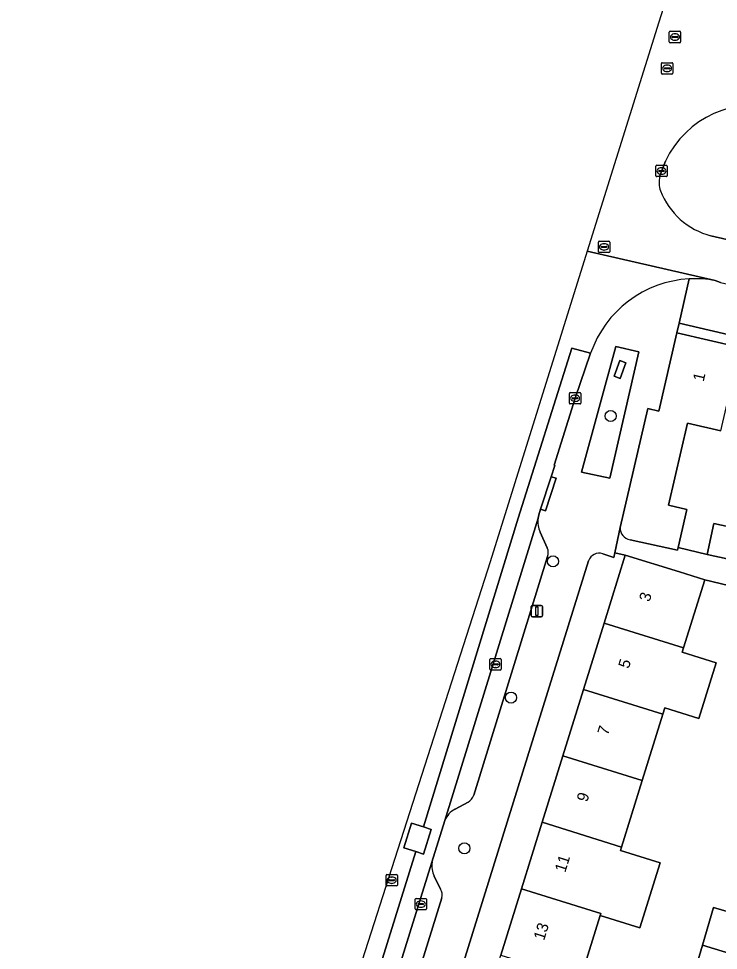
# Model space of a CAD drawing. Extents: x 163683 to 164494, y 382709 to 383872.
# Drawn here: x 163744.1 to 163805.7, y 383286 to 383368 of the extents above; entities that cross this region are included whole.
import ezdxf

# ---------------------------------------------------------------- set-up
doc = ezdxf.new("R2010")
doc.units = 0
for name, color, linetype in [('IMGEO_Boom', 7, 'Continuous'), ('IMGEO_Erf', 7, 'Continuous'), ('IMGEO_Groenvoorziening', 7, 'Continuous'), ('IMGEO_Kolk', 7, 'Continuous'), ('IMGEO_Lichtmast', 7, 'Continuous'), ('IMGEO_Pand', 7, 'Continuous'), ('IMGEO_Pand_nummerreeks', 7, 'Continuous'), ('IMGEO_Parkeervlak_open', 7, 'Continuous'), ('IMGEO_Rijbaan_lokaal_gesloten', 7, 'Continuous'), ('IMGEO_Rijbaan_lokaal_open', 7, 'Continuous'), ('IMGEO_Rioolput', 7, 'Continuous'), ('IMGEO_Terreindeel_open', 7, 'Continuous'), ('IMGEO_Voetpad_open', 7, 'Continuous')]:
    doc.layers.add(name, color=color, linetype=linetype)

msp = doc.modelspace()

# ---------------------------------------------------------------- linework, layer by layer
at = {"layer": 'IMGEO_Boom'}
for centre in [(163796.25, 383332.99), (163791.173, 383320.2), (163787.471, 383308.208), (163783.364, 383294.942)]:
    msp.add_circle(centre, 0.489, dxfattribs=at)
at = {"layer": 'IMGEO_Erf'}
msp.add_lwpolyline([(163841.067, 383332.137), (163802.276, 383341.18), (163802.08, 383340.33), (163807.667, 383339.033), (163813.177, 383337.754), (163818.686, 383336.476), (163824.195, 383335.197), (163829.705, 383333.918), (163835.215, 383332.639), (163840.871, 383331.326)], close=True, dxfattribs=at)
for points in [[(163805.962, 383331.676), (163803.009, 383332.361), (163801.335, 383325.148), (163802.963, 383324.763), (163802.184, 383321.405), (163804.739, 383320.812), (163805.329, 383323.533), (163808.865, 383322.766)], [(163790.204, 383297.228), (163792.025, 383303.073), (163793.846, 383308.918), (163795.667, 383314.763), (163797.533, 383320.752), (163796.601, 383320.95), (163796.515, 383320.545), (163795.554, 383320.866)], [(163794.293, 383320.253), (163782.304, 383281.789), (163776.409, 383262.893), (163779.232, 383262.013), (163781.099, 383268.004), (163782.92, 383273.849), (163784.741, 383279.693), (163786.562, 383285.539), (163788.383, 383291.384), (163790.204, 383297.228)], [(163815.918, 383315.835), (163804.529, 383318.572), (163802.664, 383312.585), (163802.547, 383312.211), (163805.541, 383311.278), (163804.011, 383306.367), (163801.017, 383307.299), (163800.843, 383306.74), (163799.021, 383300.894), (163797.2, 383295.05), (163797.103, 383294.739), (163800.602, 383293.649), (163798.824, 383287.941), (163795.325, 383289.031), (163793.558, 383283.361)], [(163803.206, 383282.64), (163804.324, 383286.419), (163805.306, 383289.736), (163808.109, 383288.907)]]:
    msp.add_lwpolyline(points, dxfattribs=at)
msp.add_arc((163795.238, 383319.913), 1.004, 71.66213, 160.18869, dxfattribs=at)
at = {"layer": 'IMGEO_Groenvoorziening'}
for points in [[(163798.736, 383338.641), (163796.703, 383339.114), (163793.673, 383328.061), (163796.16, 383327.524)], [(163797.076, 383336.289), (163796.542, 383336.488), (163797.061, 383337.881), (163797.595, 383337.682)]]:
    msp.add_lwpolyline(points, close=True, dxfattribs=at)
at = {"layer": 'IMGEO_Kolk'}
for p, q in [((163800.298, 383355.066), (163801.15, 383355.066)), ((163800.223, 383354.14), (163800.223, 383354.992)), ((163800.482, 383354.56), (163800.482, 383354.572)), ((163800.92, 383354.523), (163800.522, 383354.523)), ((163800.525, 383354.609), (163800.923, 383354.609)), ((163800.734, 383354.286), (163800.709, 383354.286)), ((163800.711, 383354.846), (163800.736, 383354.846)), ((163800.966, 383354.572), (163800.966, 383354.56)), ((163801.224, 383354.992), (163801.224, 383354.14)), ((163801.15, 383354.066), (163800.298, 383354.066)), ((163792.611, 383334.131), (163792.611, 383334.983)), ((163792.686, 383335.057), (163793.538, 383335.057)), ((163792.87, 383334.551), (163792.87, 383334.563)), ((163792.913, 383334.6), (163793.311, 383334.6)), ((163793.099, 383334.837), (163793.124, 383334.837)), ((163793.354, 383334.563), (163793.354, 383334.551)), ((163793.612, 383334.983), (163793.612, 383334.131)), ((163793.538, 383334.057), (163792.686, 383334.057)), ((163793.308, 383334.514), (163792.91, 383334.514)), ((163793.122, 383334.277), (163793.097, 383334.277)), ((163785.595, 383310.707), (163785.595, 383311.559)), ((163785.67, 383311.633), (163786.522, 383311.633)), ((163786.596, 383311.559), (163786.596, 383310.707)), ((163785.854, 383311.127), (163785.854, 383311.139)), ((163786.292, 383311.09), (163785.894, 383311.09)), ((163785.897, 383311.176), (163786.295, 383311.176)), ((163786.106, 383310.853), (163786.081, 383310.853)), ((163786.083, 383311.413), (163786.108, 383311.413)), ((163786.338, 383311.139), (163786.338, 383311.127)), ((163786.522, 383310.633), (163785.67, 383310.633)), ((163779.025, 383289.596), (163779.025, 383290.448)), ((163779.1, 383290.522), (163779.952, 383290.522)), ((163779.513, 383290.302), (163779.538, 383290.302)), ((163780.026, 383290.448), (163780.026, 383289.596)), ((163779.952, 383289.522), (163779.1, 383289.522)), ((163779.284, 383290.016), (163779.284, 383290.028)), ((163779.722, 383289.979), (163779.324, 383289.979)), ((163779.327, 383290.065), (163779.725, 383290.065)), ((163779.536, 383289.742), (163779.511, 383289.742)), ((163779.768, 383290.028), (163779.768, 383290.016))]:
    msp.add_line(p, q, dxfattribs=at)
for points in [[(163800.298, 383355.066), (163801.15, 383355.066)], [(163800.223, 383354.14), (163800.223, 383354.992)], [(163801.224, 383354.992), (163801.224, 383354.14)], [(163801.15, 383354.066), (163800.298, 383354.066)], [(163792.611, 383334.131), (163792.611, 383334.983)], [(163792.686, 383335.057), (163793.538, 383335.057)], [(163793.612, 383334.983), (163793.612, 383334.131)], [(163793.538, 383334.057), (163792.686, 383334.057)], [(163785.595, 383310.707), (163785.595, 383311.559)], [(163785.67, 383311.633), (163786.522, 383311.633)], [(163786.596, 383311.559), (163786.596, 383310.707)], [(163786.522, 383310.633), (163785.67, 383310.633)], [(163779.025, 383289.596), (163779.025, 383290.448)], [(163779.1, 383290.522), (163779.952, 383290.522)], [(163780.026, 383290.448), (163780.026, 383289.596)], [(163779.952, 383289.522), (163779.1, 383289.522)]]:
    msp.add_lwpolyline(points, dxfattribs=at)
for centre, radius, start, end in [((163800.3, 383354.99), 0.0765, 91.55205, 178.44795), ((163800.3, 383354.99), 0.0765, 91.55205, 178.44795), ((163801.148, 383354.99), 0.0765, 1.55205, 88.44795), ((163801.148, 383354.99), 0.0765, 1.55205, 88.44795), ((163800.522, 383354.569), 0.0403, 85.87752, 175.75265), ((163800.519, 383354.559), 0.0366, 178.93798, 274.71019), ((163800.923, 383354.566), 0.043, 264.86636, 352.45326), ((163800.927, 383354.571), 0.0386, 1.73085, 96.63898), ((163800.3, 383354.142), 0.0765, 181.55205, 268.44795), ((163800.3, 383354.142), 0.0765, 181.55205, 268.44795), ((163801.148, 383354.142), 0.0765, 271.55205, 358.44795), ((163801.148, 383354.142), 0.0765, 271.55205, 358.44795), ((163792.688, 383334.981), 0.0765, 91.55205, 178.44795), ((163792.688, 383334.981), 0.0765, 91.55205, 178.44795), ((163792.91, 383334.56), 0.0403, 85.87752, 175.75265), ((163792.907, 383334.55), 0.0366, 178.93798, 274.71019), ((163793.311, 383334.557), 0.043, 264.86636, 352.45326), ((163793.315, 383334.562), 0.0386, 1.73085, 96.63898), ((163793.536, 383334.981), 0.0765, 1.55205, 88.44795), ((163793.536, 383334.981), 0.0765, 1.55205, 88.44795), ((163792.688, 383334.133), 0.0765, 181.55205, 268.44795), ((163792.688, 383334.133), 0.0765, 181.55205, 268.44795), ((163793.536, 383334.133), 0.0765, 271.55205, 358.44795), ((163793.536, 383334.133), 0.0765, 271.55205, 358.44795), ((163785.672, 383311.557), 0.0765, 91.55205, 178.44795), ((163785.672, 383311.557), 0.0765, 91.55205, 178.44795), ((163786.52, 383311.557), 0.0765, 1.55205, 88.44795), ((163786.52, 383311.557), 0.0765, 1.55205, 88.44795), ((163785.894, 383311.136), 0.0403, 85.87752, 175.75265), ((163785.891, 383311.126), 0.0366, 178.93798, 274.71019), ((163786.295, 383311.133), 0.043, 264.86636, 352.45326), ((163786.299, 383311.138), 0.0386, 1.73085, 96.63898), ((163785.672, 383310.709), 0.0765, 181.55205, 268.44795), ((163785.672, 383310.709), 0.0765, 181.55205, 268.44795), ((163786.52, 383310.709), 0.0765, 271.55205, 358.44795), ((163786.52, 383310.709), 0.0765, 271.55205, 358.44795), ((163779.102, 383290.446), 0.0765, 91.55205, 178.44795), ((163779.102, 383290.446), 0.0765, 91.55205, 178.44795), ((163779.95, 383290.446), 0.0765, 1.55205, 88.44795), ((163779.95, 383290.446), 0.0765, 1.55205, 88.44795), ((163779.102, 383289.598), 0.0765, 181.55205, 268.44795), ((163779.102, 383289.598), 0.0765, 181.55205, 268.44795), ((163779.324, 383290.025), 0.0403, 85.87752, 175.75265), ((163779.321, 383290.015), 0.0366, 178.93798, 274.71019), ((163779.725, 383290.022), 0.043, 264.86636, 352.45326), ((163779.729, 383290.027), 0.0386, 1.73085, 96.63898), ((163779.95, 383289.598), 0.0765, 271.55205, 358.44795), ((163779.95, 383289.598), 0.0765, 271.55205, 358.44795)]:
    msp.add_arc(centre, radius, start, end, dxfattribs=at)
for centre, major_axis, ratio, start_param, end_param in [((163800.71, 383354.566), (-0.387, 0.002), 0.722429, 4.712389, 7.853982), ((163800.735, 383354.566), (-0.39, 0.002), 0.717154, 1.570796, 4.712389), ((163793.098, 383334.557), (-0.387, 0.002), 0.722429, 4.712389, 7.853982), ((163793.123, 383334.557), (-0.39, 0.002), 0.717154, 1.570796, 4.712389), ((163786.082, 383311.133), (-0.387, 0.002), 0.722429, 4.712389, 7.853982), ((163786.107, 383311.133), (-0.39, 0.002), 0.717154, 1.570796, 4.712389), ((163779.512, 383290.022), (-0.387, 0.002), 0.722429, 4.712389, 7.853982), ((163779.537, 383290.022), (-0.39, 0.002), 0.717154, 1.570796, 4.712389)]:
    msp.add_ellipse(centre, major_axis=major_axis, ratio=ratio, start_param=start_param, end_param=end_param, dxfattribs=at)
at = {"layer": 'IMGEO_Lichtmast'}
for p, q in [((163789.247, 383315.419), (163789.247, 383316.219)), ((163789.247, 383316.219), (163789.247, 383315.419)), ((163789.347, 383316.319), (163790.137, 383316.319)), ((163790.137, 383316.319), (163789.347, 383316.319)), ((163790.237, 383316.219), (163790.237, 383315.419)), ((163790.237, 383315.419), (163790.237, 383316.219)), ((163790.137, 383315.319), (163789.347, 383315.319)), ((163789.347, 383315.319), (163790.137, 383315.319))]:
    msp.add_line(p, q, dxfattribs=at)
msp.add_lwpolyline([(163789.667, 383316.194), (163789.817, 383316.194), (163789.817, 383315.444), (163789.667, 383315.444), (163789.667, 383316.194)], dxfattribs=at)
for centre, start, end in [((163789.347, 383316.219), 90, 180), ((163789.347, 383316.219), 90, 180), ((163790.137, 383316.219), 0, 90), ((163790.137, 383316.219), 360, 90), ((163789.347, 383315.419), 180, 270), ((163789.347, 383315.419), 180, 270), ((163790.137, 383315.419), 270, 0), ((163790.137, 383315.419), 270, 0)]:
    msp.add_arc(centre, 0.1, start, end, dxfattribs=at)
at = {"layer": 'IMGEO_Pand'}
for points in [[(163803.009, 383332.361), (163805.962, 383331.676), (163807.667, 383339.033), (163802.08, 383340.33), (163800.475, 383333.419), (163799.506, 383333.644), (163797.076, 383323.181)], [(163797.956, 383322.107), (163802.134, 383321.191), (163802.184, 383321.405), (163802.963, 383324.763), (163801.335, 383325.148), (163803.009, 383332.361)]]:
    msp.add_lwpolyline(points, dxfattribs=at)
for points in [[(163808.275, 383320.046), (163808.865, 383322.766), (163805.329, 383323.533), (163804.739, 383320.812)], [(163795.667, 383314.763), (163802.664, 383312.585), (163804.529, 383318.572), (163802.307, 383319.264), (163797.533, 383320.752)], [(163805.541, 383311.278), (163802.547, 383312.211), (163802.664, 383312.585), (163795.667, 383314.763), (163793.846, 383308.918), (163800.843, 383306.74), (163801.017, 383307.299), (163804.011, 383306.367)], [(163800.843, 383306.74), (163793.846, 383308.918), (163792.025, 383303.073), (163799.021, 383300.894)], [(163790.204, 383297.228), (163797.2, 383295.05), (163799.021, 383300.894), (163792.025, 383303.073)], [(163797.103, 383294.739), (163797.2, 383295.05), (163790.204, 383297.228), (163788.383, 383291.384), (163795.379, 383289.205), (163795.325, 383289.031), (163798.824, 383287.941), (163800.602, 383293.649)], [(163795.325, 383289.031), (163795.379, 383289.205), (163788.383, 383291.384), (163786.562, 383285.539), (163793.558, 383283.361)], [(163807.115, 383285.55), (163808.109, 383288.907), (163805.306, 383289.736), (163804.324, 383286.419)], [(163807.115, 383285.55), (163804.324, 383286.419), (163803.206, 383282.64), (163805.716, 383281.887), (163806.006, 383281.8)]]:
    msp.add_lwpolyline(points, close=True, dxfattribs=at)
msp.add_arc((163798.125, 383323.143), 1.05, 177.9446, 260.71551, dxfattribs=at)
at = {"layer": 'IMGEO_Parkeervlak_open'}
for points in [[(163789.859, 383323.996), (163781.641, 383297.375)], [(163790.667, 383321.378), (163790.044, 383322.763)], [(163784.182, 383299.611), (163790.694, 383320.615)], [(163782.549, 383298.394), (163783.683, 383299.006)], [(163780.509, 383293.71), (163766.533, 383248.853)], [(163781.272, 383291.344), (163780.694, 383292.478)], [(163773.139, 383264.028), (163781.371, 383290.589)]]:
    msp.add_lwpolyline(points, dxfattribs=at)
for centre, radius, start, end in [((163791.872, 383323.668), 2.04, 170.73997, 206.3261), ((163789.684, 383320.961), 1.068, 341.08668, 22.96664), ((163783.134, 383299.967), 1.107, 299.74108, 341.22774), ((163783.408, 383296.715), 1.886, 117.08128, 159.51219), ((163782.651, 383293.402), 2.164, 171.81318, 205.26655), ((163780.453, 383290.853), 0.955, 343.96843, 30.97224)]:
    msp.add_arc(centre, radius, start, end, dxfattribs=at)
at = {"layer": 'IMGEO_Rijbaan_lokaal_gesloten'}
msp.add_lwpolyline([(163779.072, 383294.644), (163779.758, 383294.43), (163780.434, 383296.601), (163779.746, 383296.816), (163778.712, 383297.138), (163778.036, 383294.966)], close=True, dxfattribs=at)
at = {"layer": 'IMGEO_Rijbaan_lokaal_open'}
for points in [[(163801.841, 383371.957), (163800.501, 383367.676), (163794.181, 383347.493), (163805.443, 383344.92), (163805.925, 383344.76), (163844.565, 383335.787), (163845.497, 383335.581)], [(163800.558, 383354.077), (163801.066, 383355.429)], [(163846.268, 383339.295), (163845.919, 383339.351), (163840.016, 383340.757), (163813.138, 383347.017), (163805.078, 383348.865)], [(163805.443, 383344.92), (163794.181, 383347.493), (163785.624, 383320.165), (163765.935, 383258.889), (163762.939, 383249.345), (163763.245, 383249.25), (163762.576, 383247.112), (163762.268, 383247.208), (163750.175, 383208.693), (163746.534, 383187.298), (163744.099, 383172.988)], [(163744.099, 383172.988), (163744.101, 383172.988), (163745.022, 383172.851), (163749.331, 383192.28), (163753.196, 383210.63), (163764.135, 383246.636), (163763.071, 383246.958), (163763.725, 383249.121), (163764.793, 383248.798), (163779.072, 383294.644), (163778.036, 383294.966), (163778.712, 383297.138), (163779.746, 383296.816), (163788.108, 383323.992), (163792.826, 383338.961), (163794.482, 383338.512)], [(163766.533, 383248.853), (163780.509, 383293.71), (163781.641, 383297.375), (163789.859, 383323.996), (163789.919, 383324.292), (163790.07, 383324.782), (163791.011, 383327.649), (163791.318, 383328.648), (163791.255, 383328.661), (163793.112, 383334.557), (163794.482, 383338.512), (163792.826, 383338.961), (163788.108, 383323.992), (163779.746, 383296.816), (163780.434, 383296.601), (163779.758, 383294.43), (163779.072, 383294.644), (163764.793, 383248.798)]]:
    msp.add_lwpolyline(points, dxfattribs=at)
for centre, radius, start, end in [((163808.94, 383351.687), 8.718, 74.32476, 154.58172), ((163803.091, 383353.59), 2.579, 169.11351, 197.57696), ((163806.699, 383355.169), 6.509, 201.2392, 255.58017), ((163803.687, 383335.346), 9.734, 93.0306, 161.01661), ((163803.691, 383335.406), 9.674, 79.56671, 93.07645)]:
    msp.add_arc(centre, radius, start, end, dxfattribs=at)
at = {"layer": 'IMGEO_Rioolput'}
for p, q in [((163801.409, 383365.933), (163801.409, 383366.785)), ((163801.484, 383366.859), (163802.336, 383366.859)), ((163801.897, 383366.639), (163801.922, 383366.639)), ((163802.41, 383366.785), (163802.41, 383365.933)), ((163802.336, 383365.859), (163801.484, 383365.859)), ((163801.668, 383366.353), (163801.668, 383366.365)), ((163802.106, 383366.316), (163801.708, 383366.316)), ((163801.711, 383366.402), (163802.109, 383366.402)), ((163801.92, 383366.079), (163801.895, 383366.079)), ((163802.152, 383366.365), (163802.152, 383366.353)), ((163800.79, 383364.096), (163801.642, 383364.096)), ((163800.715, 383363.17), (163800.715, 383364.022)), ((163800.974, 383363.59), (163800.974, 383363.602)), ((163801.412, 383363.553), (163801.014, 383363.553)), ((163801.017, 383363.639), (163801.415, 383363.639)), ((163801.226, 383363.316), (163801.201, 383363.316)), ((163801.203, 383363.876), (163801.228, 383363.876)), ((163801.458, 383363.602), (163801.458, 383363.59)), ((163801.716, 383364.022), (163801.716, 383363.17)), ((163801.642, 383363.096), (163800.79, 383363.096)), ((163795.163, 383347.456), (163795.163, 383348.308)), ((163795.238, 383348.382), (163796.09, 383348.382)), ((163795.422, 383347.876), (163795.422, 383347.888)), ((163795.86, 383347.839), (163795.462, 383347.839)), ((163795.465, 383347.925), (163795.863, 383347.925)), ((163795.651, 383348.162), (163795.676, 383348.162)), ((163795.906, 383347.888), (163795.906, 383347.876)), ((163796.164, 383348.308), (163796.164, 383347.456)), ((163796.09, 383347.382), (163795.238, 383347.382)), ((163795.674, 383347.602), (163795.649, 383347.602)), ((163776.459, 383291.706), (163776.459, 383292.558)), ((163776.534, 383292.632), (163777.386, 383292.632)), ((163776.718, 383292.126), (163776.718, 383292.138)), ((163777.156, 383292.089), (163776.758, 383292.089)), ((163776.761, 383292.175), (163777.159, 383292.175)), ((163776.947, 383292.412), (163776.972, 383292.412)), ((163777.202, 383292.138), (163777.202, 383292.126)), ((163777.46, 383292.558), (163777.46, 383291.706)), ((163777.386, 383291.632), (163776.534, 383291.632)), ((163776.97, 383291.852), (163776.945, 383291.852))]:
    msp.add_line(p, q, dxfattribs=at)
for points in [[(163801.409, 383365.933), (163801.409, 383366.785)], [(163801.484, 383366.859), (163802.336, 383366.859)], [(163802.41, 383366.785), (163802.41, 383365.933)], [(163802.336, 383365.859), (163801.484, 383365.859)], [(163800.79, 383364.096), (163801.642, 383364.096)], [(163800.715, 383363.17), (163800.715, 383364.022)], [(163801.716, 383364.022), (163801.716, 383363.17)], [(163801.642, 383363.096), (163800.79, 383363.096)], [(163795.163, 383347.456), (163795.163, 383348.308)], [(163795.238, 383348.382), (163796.09, 383348.382)], [(163796.164, 383348.308), (163796.164, 383347.456)], [(163796.09, 383347.382), (163795.238, 383347.382)], [(163776.459, 383291.706), (163776.459, 383292.558)], [(163776.534, 383292.632), (163777.386, 383292.632)], [(163777.46, 383292.558), (163777.46, 383291.706)], [(163777.386, 383291.632), (163776.534, 383291.632)]]:
    msp.add_lwpolyline(points, dxfattribs=at)
for centre, radius, start, end in [((163801.486, 383366.783), 0.0765, 91.55205, 178.44795), ((163801.486, 383366.783), 0.0765, 91.55205, 178.44795), ((163802.334, 383366.783), 0.0765, 1.55205, 88.44795), ((163802.334, 383366.783), 0.0765, 1.55205, 88.44795), ((163801.486, 383365.935), 0.0765, 181.55205, 268.44795), ((163801.486, 383365.935), 0.0765, 181.55205, 268.44795), ((163801.708, 383366.362), 0.0403, 85.87752, 175.75265), ((163801.705, 383366.352), 0.0366, 178.93798, 274.71019), ((163802.109, 383366.359), 0.043, 264.86636, 352.45326), ((163802.113, 383366.364), 0.0386, 1.73085, 96.63898), ((163802.334, 383365.935), 0.0765, 271.55205, 358.44795), ((163802.334, 383365.935), 0.0765, 271.55205, 358.44795), ((163800.792, 383364.02), 0.0765, 91.55205, 178.44795), ((163800.792, 383364.02), 0.0765, 91.55205, 178.44795), ((163801.64, 383364.02), 0.0765, 1.55205, 88.44795), ((163801.64, 383364.02), 0.0765, 1.55205, 88.44795), ((163801.014, 383363.599), 0.0403, 85.87752, 175.75265), ((163801.011, 383363.589), 0.0366, 178.93798, 274.71019), ((163801.415, 383363.596), 0.043, 264.86636, 352.45326), ((163801.419, 383363.601), 0.0386, 1.73085, 96.63898), ((163800.792, 383363.172), 0.0765, 181.55205, 268.44795), ((163800.792, 383363.172), 0.0765, 181.55205, 268.44795), ((163801.64, 383363.172), 0.0765, 271.55205, 358.44795), ((163801.64, 383363.172), 0.0765, 271.55205, 358.44795), ((163795.24, 383348.306), 0.0765, 91.55205, 178.44795), ((163795.24, 383348.306), 0.0765, 91.55205, 178.44795), ((163795.462, 383347.885), 0.0403, 85.87752, 175.75265), ((163795.459, 383347.875), 0.0366, 178.93798, 274.71019), ((163795.863, 383347.882), 0.043, 264.86636, 352.45326), ((163795.867, 383347.887), 0.0386, 1.73085, 96.63898), ((163796.088, 383348.306), 0.0765, 1.55205, 88.44795), ((163796.088, 383348.306), 0.0765, 1.55205, 88.44795), ((163795.24, 383347.458), 0.0765, 181.55205, 268.44795), ((163795.24, 383347.458), 0.0765, 181.55205, 268.44795), ((163796.088, 383347.458), 0.0765, 271.55205, 358.44795), ((163796.088, 383347.458), 0.0765, 271.55205, 358.44795), ((163776.536, 383292.556), 0.0765, 91.55205, 178.44795), ((163776.536, 383292.556), 0.0765, 91.55205, 178.44795), ((163776.758, 383292.135), 0.0403, 85.87752, 175.75265), ((163776.755, 383292.125), 0.0366, 178.93798, 274.71019), ((163777.159, 383292.132), 0.043, 264.86636, 352.45326), ((163777.163, 383292.137), 0.0386, 1.73085, 96.63898), ((163777.384, 383292.556), 0.0765, 1.55205, 88.44795), ((163777.384, 383292.556), 0.0765, 1.55205, 88.44795), ((163776.536, 383291.708), 0.0765, 181.55205, 268.44795), ((163776.536, 383291.708), 0.0765, 181.55205, 268.44795), ((163777.384, 383291.708), 0.0765, 271.55205, 358.44795), ((163777.384, 383291.708), 0.0765, 271.55205, 358.44795)]:
    msp.add_arc(centre, radius, start, end, dxfattribs=at)
for centre, major_axis, ratio, start_param, end_param in [((163801.896, 383366.359), (-0.387, 0.002), 0.722429, 4.712389, 7.853982), ((163801.921, 383366.359), (-0.39, 0.002), 0.717154, 1.570796, 4.712389), ((163801.202, 383363.596), (-0.387, 0.002), 0.722429, 4.712389, 7.853982), ((163801.227, 383363.596), (-0.39, 0.002), 0.717154, 1.570796, 4.712389), ((163795.65, 383347.882), (-0.387, 0.002), 0.722429, 4.712389, 7.853982), ((163795.675, 383347.882), (-0.39, 0.002), 0.717154, 1.570796, 4.712389), ((163776.946, 383292.132), (-0.387, 0.002), 0.722429, 4.712389, 7.853982), ((163776.971, 383292.132), (-0.39, 0.002), 0.717154, 1.570796, 4.712389)]:
    msp.add_ellipse(centre, major_axis=major_axis, ratio=ratio, start_param=start_param, end_param=end_param, dxfattribs=at)
at = {"layer": 'IMGEO_Terreindeel_open'}
msp.add_lwpolyline([(163797.595, 383337.682), (163797.061, 383337.881), (163796.542, 383336.488), (163797.076, 383336.289)], close=True, dxfattribs=at)
at = {"layer": 'IMGEO_Voetpad_open'}
for points in [[(163801.066, 383355.429), (163800.558, 383354.077)], [(163805.078, 383348.865), (163813.138, 383347.017)], [(163795.554, 383320.866), (163796.515, 383320.545), (163796.601, 383320.95), (163797.076, 383323.181), (163799.506, 383333.644), (163800.475, 383333.419), (163802.08, 383340.33), (163802.276, 383341.18), (163803.172, 383345.066)], [(163803.172, 383345.066), (163802.276, 383341.18), (163841.067, 383332.137), (163848.381, 383330.808)], [(163805.925, 383344.76), (163805.443, 383344.92)], [(163794.482, 383338.512), (163793.112, 383334.557), (163791.255, 383328.661), (163791.318, 383328.648), (163791.011, 383327.649), (163791.435, 383327.509), (163790.501, 383324.646), (163790.07, 383324.782), (163789.919, 383324.292), (163789.859, 383323.996)], [(163797.076, 383323.181), (163796.601, 383320.95), (163797.533, 383320.752), (163802.307, 383319.264), (163804.529, 383318.572), (163815.918, 383315.835), (163814.919, 383312.458), (163813.92, 383309.081), (163812.816, 383305.351), (163811.439, 383300.696), (163811.594, 383300.65), (163810.599, 383297.288), (163809.491, 383293.544), (163808.109, 383288.907), (163807.115, 383285.55)], [(163790.044, 383322.763), (163790.667, 383321.378)], [(163813.435, 383302.412), (163814.462, 383305.851), (163815.448, 383309.149), (163816.698, 383313.185), (163817.702, 383316.663), (163820.461, 383316.229), (163829.506, 383314.626), (163831.585, 383314.067), (163836.517, 383312.742), (163836.824, 383314.056), (163833.046, 383314.87), (163828.387, 383316.017), (163825.674, 383316.531), (163821.681, 383317.288), (163817.814, 383317.992), (163814.546, 383318.622), (163810.457, 383319.41), (163810.497, 383319.617), (163808.275, 383320.046), (163804.739, 383320.812), (163802.184, 383321.405), (163802.134, 383321.191), (163797.956, 383322.107)], [(163790.694, 383320.615), (163784.182, 383299.611)], [(163775.502, 383259.985), (163776.409, 383262.893), (163782.304, 383281.789), (163794.293, 383320.253)], [(163783.683, 383299.006), (163782.549, 383298.394)], [(163781.641, 383297.375), (163780.509, 383293.71)], [(163780.694, 383292.478), (163781.272, 383291.344)], [(163781.371, 383290.589), (163773.139, 383264.028), (163773.556, 383263.9), (163772.514, 383260.53), (163772.081, 383260.66), (163769.118, 383251.094)]]:
    msp.add_lwpolyline(points, dxfattribs=at)
for points in [[(163793.673, 383328.061), (163796.703, 383339.114), (163798.736, 383338.641), (163796.16, 383327.524)], [(163791.011, 383327.649), (163790.07, 383324.782), (163790.501, 383324.646), (163791.435, 383327.509)]]:
    msp.add_lwpolyline(points, close=True, dxfattribs=at)
for centre, radius, start, end in [((163808.94, 383351.687), 8.718, 74.32476, 154.58172), ((163803.091, 383353.59), 2.579, 169.11351, 197.57696), ((163806.699, 383355.169), 6.509, 201.2392, 255.58017), ((163803.687, 383335.346), 9.734, 93.0306, 161.01661), ((163803.691, 383335.406), 9.674, 79.56671, 93.07645), ((163791.872, 383323.668), 2.04, 170.73997, 206.3261), ((163798.125, 383323.143), 1.05, 177.9446, 260.71551), ((163789.684, 383320.961), 1.068, 341.08668, 22.96664), ((163795.238, 383319.913), 1.004, 71.66213, 160.18869), ((163783.134, 383299.967), 1.107, 299.74108, 341.22774), ((163783.408, 383296.715), 1.886, 117.08128, 159.51219), ((163782.651, 383293.402), 2.164, 171.81318, 205.26655), ((163780.453, 383290.853), 0.955, 343.96843, 30.97224)]:
    msp.add_arc(centre, radius, start, end, dxfattribs=at)

# ---------------------------------------------------------------- texts
at = {"layer": 'IMGEO_Pand_nummerreeks'}
for s, rotation, p in [('1', 76.92531, (163804.436, 383335.975)), ('3', 72.69481, (163799.668, 383316.576)), ('5', 72.69689, (163797.838, 383310.703)), ('7', 72.69481, (163796.007, 383304.829)), ('9', 72.69481, (163794.177, 383298.955)), ('11', 72.69689, (163792.244, 383292.751)), ('13', 72.69689, (163790.38, 383286.768))]:
    msp.add_text(s, height=1, rotation=rotation, dxfattribs=at).set_placement(p)

doc.saveas('drawing.dxf')
